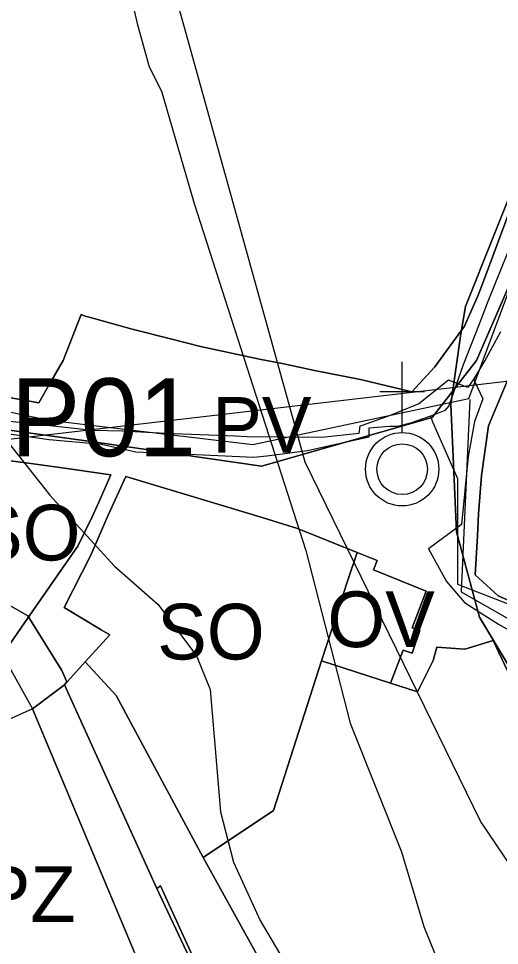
# Model space of a CAD drawing. Extents: x -758499 to -754160, y -1175205 to -1172032.
# Drawn here: x -755964.9 to -755878.4, y -1174451.3 to -1174284.7 of the extents above; entities that cross this region are included whole.
import ezdxf

# ---------------------------------------------------------------- set-up
doc = ezdxf.new("R2010")
doc.units = 0
for name, color, linetype in [('A022_vkpr_p', 7, 'Continuous'), ('A041_BPEJ_p', 7, 'Continuous'), ('A050_Q100_p', 7, 'Continuous'), ('A068_Vodovod_l', 7, 'Continuous'), ('A070_Kanal_l', 7, 'Continuous'), ('A075_Plyn_l', 7, 'Continuous'), ('A082_RSS_l', 7, 'Continuous'), ('A106_CykloT_l', 7, 'Continuous'), ('A106_TuristT_l', 7, 'Continuous'), ('HODNOTY objekty drobné sakrální arch', 7, 'Continuous'), ('indexy ploch přestavby', 7, 'Continuous'), ('indexy RZV_TYP_1', 7, 'Continuous'), ('PLOCHY B bydlení', 7, 'Continuous'), ('PLOCHY BZ bydlení-zeleň soukromá', 7, 'Continuous'), ('PLOCHY OV občanské vybavení', 7, 'Continuous'), ('PLOCHY PV prostranství veřejné', 7, 'Continuous'), ('PLOCHY PZ prostr veřejné-zeleň veřejná', 7, 'Continuous'), ('PLOCHY SO smíšené obytné', 7, 'Continuous'), ('PLOCHY VV vodní a vodohospodářské', 7, 'Continuous'), ('vrstevnice', 7, 'Continuous')]:
    doc.layers.add(name, color=color, linetype=linetype)

msp = doc.modelspace()

# ---------------------------------------------------------------- linework, layer by layer
at = {"layer": 'A022_vkpr_p'}
for p, q in [((-755967.79, -1174399.02), (-755962.37, -1174408.77)), ((-755962.37, -1174408.77), (-755939.69, -1174462.94))]:
    msp.add_line(p, q, dxfattribs=at)
at = {"layer": 'A041_BPEJ_p'}
for p, q in [((-755884.53, -1174336.47), (-755874.23, -1174310.6)), ((-755874.23, -1174310.6), (-755884.53, -1174336.47)), ((-755885.37, -1174341.41), (-755884.53, -1174336.47)), ((-755884.53, -1174336.47), (-755885.37, -1174341.41)), ((-755887.19, -1174354.1), (-755885.37, -1174341.41)), ((-755885.37, -1174341.41), (-755887.19, -1174354.1)), ((-755886.14, -1174376.98), (-755887.19, -1174354.1)), ((-755887.19, -1174354.1), (-755886.14, -1174376.98)), ((-755882.04, -1174392.27), (-755886.14, -1174376.98)), ((-755886.14, -1174376.98), (-755882.04, -1174392.27)), ((-755973.75, -1174386), (-755963.19, -1174392.07)), ((-755963.19, -1174392.07), (-755973.75, -1174386)), ((-755963.19, -1174392.07), (-755957.12, -1174401.84)), ((-755957.12, -1174401.84), (-755963.19, -1174392.07)), ((-755875.36, -1174403.35), (-755882.04, -1174392.27)), ((-755882.04, -1174392.27), (-755875.36, -1174403.35)), ((-755957.12, -1174401.84), (-755956.18, -1174403.9)), ((-755956.18, -1174403.9), (-755957.12, -1174401.84)), ((-755956.18, -1174403.9), (-755956.65, -1174404.42)), ((-755956.65, -1174404.42), (-755956.18, -1174403.9)), ((-755956.65, -1174404.42), (-755940.03, -1174441.01)), ((-755940.03, -1174441.01), (-755956.65, -1174404.42)), ((-755940.03, -1174441.01), (-755939.36, -1174440.57)), ((-755939.36, -1174440.57), (-755940.03, -1174441.01)), ((-755939.36, -1174440.57), (-755928.84, -1174463.52)), ((-755928.84, -1174463.52), (-755939.36, -1174440.57))]:
    msp.add_line(p, q, dxfattribs=at)
at = {"layer": 'A050_Q100_p'}
for p, q in [((-755913.37, -1174364.41), (-755937.92, -1174276.07)), ((-755881.81, -1174428.92), (-755913.37, -1174364.41)), ((-755850.65, -1174475.42), (-755881.81, -1174428.92))]:
    msp.add_line(p, q, dxfattribs=at)
at = {"layer": 'A068_Vodovod_l'}
for p, q in [((-755866.96, -1174301.92), (-755880.63, -1174335.88)), ((-755880.63, -1174335.88), (-755882.07, -1174339.63)), ((-755882.07, -1174339.63), (-755884.93, -1174346.97)), ((-755884.93, -1174346.97), (-755887.54, -1174354.31)), ((-755888.27, -1174355.16), (-755889.45, -1174355.63)), ((-755887.54, -1174354.31), (-755888.27, -1174355.16)), ((-755890.82, -1174356.15), (-755894.4, -1174357.42)), ((-755889.45, -1174355.63), (-755890.82, -1174356.15)), ((-755890.82, -1174356.15), (-755890.44, -1174357.18)), ((-755959.4, -1174360.43), (-755976.2, -1174358.02)), ((-755898.13, -1174358.03), (-755901.9, -1174358.35)), ((-755901.9, -1174358.35), (-755901.88, -1174359.96)), ((-755896.74, -1174358.02), (-755898.13, -1174358.03)), ((-755894.4, -1174357.42), (-755896.74, -1174358.02)), ((-755890.44, -1174357.18), (-755885.95, -1174367.36)), ((-755949.97, -1174361.28), (-755959.4, -1174360.43)), ((-755901.88, -1174359.96), (-755912.94, -1174362.42)), ((-755943.81, -1174362.61), (-755949.97, -1174361.28)), ((-755935.52, -1174362.99), (-755943.81, -1174362.61)), ((-755922.56, -1174363.57), (-755935.52, -1174362.99)), ((-755920.26, -1174363.33), (-755922.56, -1174363.57)), ((-755912.94, -1174362.42), (-755920.26, -1174363.33)), ((-755885.95, -1174367.36), (-755885.98, -1174386.33)), ((-755885.98, -1174386.33), (-755872.66, -1174391.57))]:
    msp.add_line(p, q, dxfattribs=at)
at = {"layer": 'A070_Kanal_l'}
for p, q in [((-755922.74, -1174361.27), (-755883.92, -1174353.01)), ((-755883.74, -1174353.18), (-755885.29, -1174387.72)), ((-755885.29, -1174387.72), (-755794.22, -1174439.79))]:
    msp.add_line(p, q, dxfattribs=at)
for points in [[(-755883.92, -1174353.01), (-755862.32, -1174294.98), (-755841.55, -1174228.9)], [(-756002.82, -1174347.86), (-755959.35, -1174356.9), (-755922.74, -1174361.27)]]:
    msp.add_lwpolyline(points, dxfattribs=at)
at = {"layer": 'A075_Plyn_l'}
for p, q in [((-755878.23, -1174341.01), (-755880.86, -1174345.85)), ((-755880.86, -1174345.85), (-755883.01, -1174349.49)), ((-755887.61, -1174349.68), (-755892.92, -1174353.98)), ((-755884.11, -1174351.03), (-755887.61, -1174349.68)), ((-755883.01, -1174349.49), (-755884.11, -1174351.03)), ((-755883.01, -1174349.49), (-755882.84, -1174350.03)), ((-755882.84, -1174350.03), (-755881.44, -1174353.06)), ((-755881.44, -1174353.06), (-755882.11, -1174355.02)), ((-755892.92, -1174353.98), (-755898.07, -1174356.05)), ((-755882.11, -1174355.02), (-755882.9, -1174357.13)), ((-755951.55, -1174358.73), (-755974.86, -1174356.2)), ((-755898.07, -1174356.05), (-755903.13, -1174357.86)), ((-755946.2, -1174358.88), (-755951.55, -1174358.73)), ((-755903.51, -1174357.99), (-755903.7, -1174359.31)), ((-755903.13, -1174357.86), (-755903.51, -1174357.99)), ((-755882.9, -1174357.13), (-755884.02, -1174363.44)), ((-755938.53, -1174359.29), (-755946.2, -1174358.88)), ((-755925.92, -1174359.79), (-755938.53, -1174359.29)), ((-755923.82, -1174359.87), (-755925.92, -1174359.79)), ((-755910.35, -1174360.01), (-755923.82, -1174359.87)), ((-755903.7, -1174359.31), (-755910.35, -1174360.01)), ((-755884.02, -1174363.44), (-755885.24, -1174375.64)), ((-755885.24, -1174375.64), (-755891.2, -1174380.02)), ((-755891.2, -1174380.02), (-755887.96, -1174385.87)), ((-755887.96, -1174385.87), (-755884.69, -1174389.62)), ((-755884.69, -1174389.62), (-755878.6, -1174393.51)), ((-755878.6, -1174393.51), (-755875.83, -1174395.08))]:
    msp.add_line(p, q, dxfattribs=at)
at = {"layer": 'A082_RSS_l'}
msp.add_line((-755336.54, -1174286.94), (-757157.2, -1174499.04), dxfattribs=at)
at = {"layer": 'A106_CykloT_l'}
for p, q in [((-755873.57, -1174325.5), (-755882.54, -1174346.19)), ((-755882.54, -1174346.19), (-755890.52, -1174356.42)), ((-755950.61, -1174360.91), (-755979.53, -1174356.92)), ((-755890.52, -1174356.42), (-755921.19, -1174365.14)), ((-755921.19, -1174365.14), (-755950.61, -1174360.91))]:
    msp.add_line(p, q, dxfattribs=at)
at = {"layer": 'A106_TuristT_l'}
msp.add_lwpolyline([(-756280.72, -1174271.65), (-756256.13, -1174262.02), (-756239.57, -1174253.38), (-756222.5, -1174250.7), (-756204.92, -1174251.95), (-756192.58, -1174256.56), (-756179.99, -1174261.74), (-756107.33, -1174298.61), (-756057.45, -1174324.38), (-756008.08, -1174348.69), (-755979.53, -1174356.92), (-755950.61, -1174360.91), (-755921.19, -1174365.14), (-755890.52, -1174356.42), (-755882.54, -1174346.19), (-755873.57, -1174325.5)], dxfattribs=at)
at = {"layer": 'HODNOTY objekty drobné sakrální arch'}
for p, q in [((-755895.91, -1174359.11), (-755895.91, -1174346.42)), ((-755899.9, -1174351.77), (-755891.92, -1174351.77))]:
    msp.add_line(p, q, dxfattribs=at)
for radius in [6.59, 4.55]:
    msp.add_circle((-755895.91, -1174365.7), radius, dxfattribs=at)
at = {"layer": 'PLOCHY B bydlení'}
msp.add_lwpolyline([(-755876.85, -1174506.95), (-755907.46, -1174480.11), (-755919.8, -1174456.87), (-755931.67, -1174435.44), (-755919.04, -1174427.04), (-755910.41, -1174400.15), (-755898.03, -1174404.14), (-755893.16, -1174405.71), (-755890.34, -1174400.09), (-755889.68, -1174397.69), (-755884.65, -1174398.04), (-755879.53, -1174396.5), (-755873.39, -1174409.51)], dxfattribs=at)
at = {"layer": 'PLOCHY BZ bydlení-zeleň soukromá'}
msp.add_lwpolyline([(-755870.23, -1174544.23), (-755878.92, -1174534.65), (-755886.47, -1174520.06), (-755894.9, -1174503.77), (-755907.4, -1174491.13), (-755913.56, -1174486.45), (-755924.96, -1174472.2), (-755928.95, -1174463.6), (-755934.7, -1174452.32), (-755940.03, -1174441.01), (-755956.65, -1174404.42), (-755952.92, -1174400.32), (-755947.32, -1174406.35), (-755931.67, -1174435.44), (-755919.8, -1174456.87), (-755907.46, -1174480.11), (-755876.85, -1174506.95)], dxfattribs=at)
at = {"layer": 'PLOCHY OV občanské vybavení'}
msp.add_lwpolyline([(-755904.01, -1174380.68), (-755900.42, -1174382.13), (-755901.08, -1174383.76), (-755891.57, -1174387.6), (-755894.14, -1174394.18), (-755892.75, -1174394.68), (-755894.09, -1174398.77), (-755895.72, -1174398.22), (-755898.03, -1174404.14), (-755910.41, -1174400.15), (-755908.38, -1174393.91), (-755905.69, -1174385.64)], close=True, dxfattribs=at)
at = {"layer": 'PLOCHY PV prostranství veřejné'}
for points in [[(-755967.59, -1174352.66), (-755961.21, -1174353.77), (-755959.48, -1174350.72), (-755956.87, -1174346.17), (-755953.62, -1174337.91), (-755952.9, -1174338.22), (-755952.16, -1174338.36), (-755944.48, -1174340.52), (-755937.34, -1174342.33), (-755932.15, -1174343.65), (-755921.54, -1174345.93), (-755917.19, -1174346.79), (-755911.67, -1174347.96), (-755903.42, -1174349.56), (-755894.17, -1174351.81), (-755890.02, -1174347.3), (-755884.68, -1174339.99), (-755882.23, -1174334.42), (-755881.19, -1174331.63), (-755874.92, -1174314.88)], [(-755876.27, -1174348.05), (-755880.39, -1174357.9), (-755881.68, -1174366.81), (-755882.17, -1174373.72), (-755882.38, -1174377.73), (-755882.78, -1174384.7), (-755878.64, -1174388.45), (-755854.01, -1174399.19)], [(-755967.79, -1174399.02), (-755963.83, -1174393.31), (-755956.34, -1174382.52), (-755954.24, -1174379.5), (-755951.62, -1174374.26), (-755950.47, -1174371.64), (-755948.32, -1174366.73), (-755957.9, -1174365.36), (-755963.57, -1174364.58), (-755967.78, -1174364.01)], [(-755873.39, -1174409.51), (-755879.53, -1174396.5), (-755884.65, -1174398.04), (-755889.68, -1174397.69), (-755890.34, -1174400.09), (-755893.16, -1174405.71), (-755898.03, -1174404.14), (-755895.72, -1174398.22), (-755894.09, -1174398.77), (-755892.75, -1174394.68), (-755894.14, -1174394.18), (-755891.57, -1174387.6), (-755901.08, -1174383.76), (-755900.42, -1174382.13), (-755904.01, -1174380.68), (-755914.75, -1174376.34), (-755920.91, -1174374.46), (-755927.83, -1174372.32), (-755945.58, -1174367.03), (-755948.75, -1174373.98), (-755951.95, -1174381.26), (-755956.71, -1174390.57), (-755950.05, -1174394.56), (-755948.5, -1174395.47), (-755952.92, -1174400.32), (-755956.65, -1174404.42), (-755962.37, -1174408.77), (-755967.4, -1174411.04)]]:
    msp.add_lwpolyline(points, dxfattribs=at)
at = {"layer": 'PLOCHY PZ prostr veřejné-zeleň veřejná'}
msp.add_lwpolyline([(-755939.69, -1174462.94), (-755962.37, -1174408.77), (-755967.4, -1174411.04), (-755974.29, -1174418.78), (-755978.82, -1174422.16), (-755981.79, -1174423.72), (-755989.05, -1174436.13), (-755990.24, -1174438.9), (-755987.86, -1174441.92), (-755974.43, -1174454.05)], dxfattribs=at)
at = {"layer": 'PLOCHY SO smíšené obytné'}
for points in [[(-755874.92, -1174314.88), (-755881.19, -1174331.63), (-755882.23, -1174334.42), (-755884.68, -1174339.99), (-755890.02, -1174347.3), (-755894.17, -1174351.81), (-755903.42, -1174349.56), (-755911.67, -1174347.96), (-755917.19, -1174346.79), (-755921.54, -1174345.93), (-755932.15, -1174343.65), (-755937.34, -1174342.33), (-755944.48, -1174340.52), (-755952.16, -1174338.36), (-755952.9, -1174338.22), (-755953.62, -1174337.91), (-755956.87, -1174346.17), (-755959.48, -1174350.72), (-755961.21, -1174353.77), (-755967.59, -1174352.66)], [(-755854.01, -1174399.19), (-755878.64, -1174388.45), (-755882.78, -1174384.7), (-755882.38, -1174377.73), (-755882.17, -1174373.72), (-755881.68, -1174366.81), (-755880.39, -1174357.9), (-755876.27, -1174348.05)]]:
    msp.add_lwpolyline(points, dxfattribs=at)
for points in [[(-755967.78, -1174364.01), (-755967.78, -1174364.01), (-755963.57, -1174364.58), (-755957.9, -1174365.36), (-755948.32, -1174366.73), (-755950.47, -1174371.64), (-755951.62, -1174374.26), (-755954.24, -1174379.5), (-755956.34, -1174382.52), (-755963.83, -1174393.31), (-755967.79, -1174399.02), (-755976.63, -1174392.64), (-755973.64, -1174388.13), (-755978.78, -1174384.24), (-755978.78, -1174384.24)], [(-755945.58, -1174367.03), (-755927.83, -1174372.32), (-755920.91, -1174374.46), (-755914.75, -1174376.34), (-755904.01, -1174380.68), (-755905.69, -1174385.64), (-755908.38, -1174393.91), (-755910.41, -1174400.15), (-755919.04, -1174427.04), (-755931.67, -1174435.44), (-755947.32, -1174406.35), (-755952.92, -1174400.32), (-755948.5, -1174395.47), (-755950.05, -1174394.56), (-755956.71, -1174390.57), (-755951.95, -1174381.26), (-755948.75, -1174373.98)]]:
    msp.add_lwpolyline(points, close=True, dxfattribs=at)
at = {"layer": 'PLOCHY VV vodní a vodohospodářské'}
msp.add_lwpolyline([(-755956.65, -1174404.42), (-755940.03, -1174441.01), (-755934.7, -1174452.32), (-755928.95, -1174463.6), (-755924.96, -1174472.2), (-755913.56, -1174486.45), (-755907.4, -1174491.13), (-755894.9, -1174503.77), (-755886.47, -1174520.06), (-755878.92, -1174534.65), (-755884.13, -1174540.14), (-755888.85, -1174526.84), (-755894.84, -1174516.98), (-755902.23, -1174509.49), (-755913.37, -1174496.3), (-755922.48, -1174487.09), (-755929.02, -1174480.16), (-755934.35, -1174472.1), (-755939.69, -1174462.94), (-755962.37, -1174408.77)], close=True, dxfattribs=at)
at = {"layer": 'vrstevnice'}
for p, q in [((-755944.98, -1174279.57), (-755943.54, -1174285.63)), ((-755944.98, -1174279.57), (-755943.54, -1174285.63)), ((-755943.54, -1174285.63), (-755941.37, -1174293.43)), ((-755943.54, -1174285.63), (-755941.37, -1174293.43)), ((-755941.37, -1174293.43), (-755939.21, -1174297.76)), ((-755941.37, -1174293.43), (-755939.21, -1174297.76)), ((-755939.21, -1174297.76), (-755933.29, -1174317.96)), ((-755939.21, -1174297.76), (-755933.29, -1174317.96)), ((-755933.29, -1174317.96), (-755913.23, -1174380.31)), ((-755933.29, -1174317.96), (-755913.23, -1174380.31)), ((-755966.92, -1174360.68), (-755959.24, -1174370.34)), ((-755959.24, -1174370.34), (-755947.72, -1174383.05)), ((-755913.23, -1174380.31), (-755905.29, -1174411.34)), ((-755913.23, -1174380.31), (-755905.29, -1174411.34)), ((-755947.72, -1174383.05), (-755939.79, -1174389.98)), ((-755939.79, -1174389.98), (-755932.86, -1174399.22)), ((-755932.86, -1174399.22), (-755930.41, -1174405.28)), ((-755930.41, -1174405.28), (-755928.55, -1174427.28)), ((-755905.29, -1174411.34), (-755896.06, -1174434.43)), ((-755905.29, -1174411.34), (-755896.06, -1174434.43)), ((-755928.55, -1174427.28), (-755926.22, -1174436.31)), ((-755896.06, -1174434.43), (-755892.02, -1174447.85)), ((-755896.06, -1174434.43), (-755892.02, -1174447.85)), ((-755926.22, -1174436.31), (-755921.43, -1174446.79)), ((-755921.43, -1174446.79), (-755914.82, -1174457.96)), ((-755892.02, -1174447.85), (-755885.66, -1174463.44)), ((-755892.02, -1174447.85), (-755885.66, -1174463.44))]:
    msp.add_line(p, q, dxfattribs=at)

# ---------------------------------------------------------------- texts
at = {"layer": 'indexy ploch přestavby'}
msp.add_text('1/P01', height=14, dxfattribs=at).set_placement((-755981.87, -1174363.37))
at = {"layer": 'indexy RZV_TYP_1'}
for s, p in [('PV', (-755930.06, -1174362.75)), ('SO', (-755973.07, -1174382.09)), ('OV', (-755909.36, -1174397.66)), ('SO', (-755939.95, -1174399.88)), ('PZ', (-755971.68, -1174447.02))]:
    msp.add_text(s, height=10, dxfattribs=at).set_placement(p)

doc.saveas('drawing.dxf')
